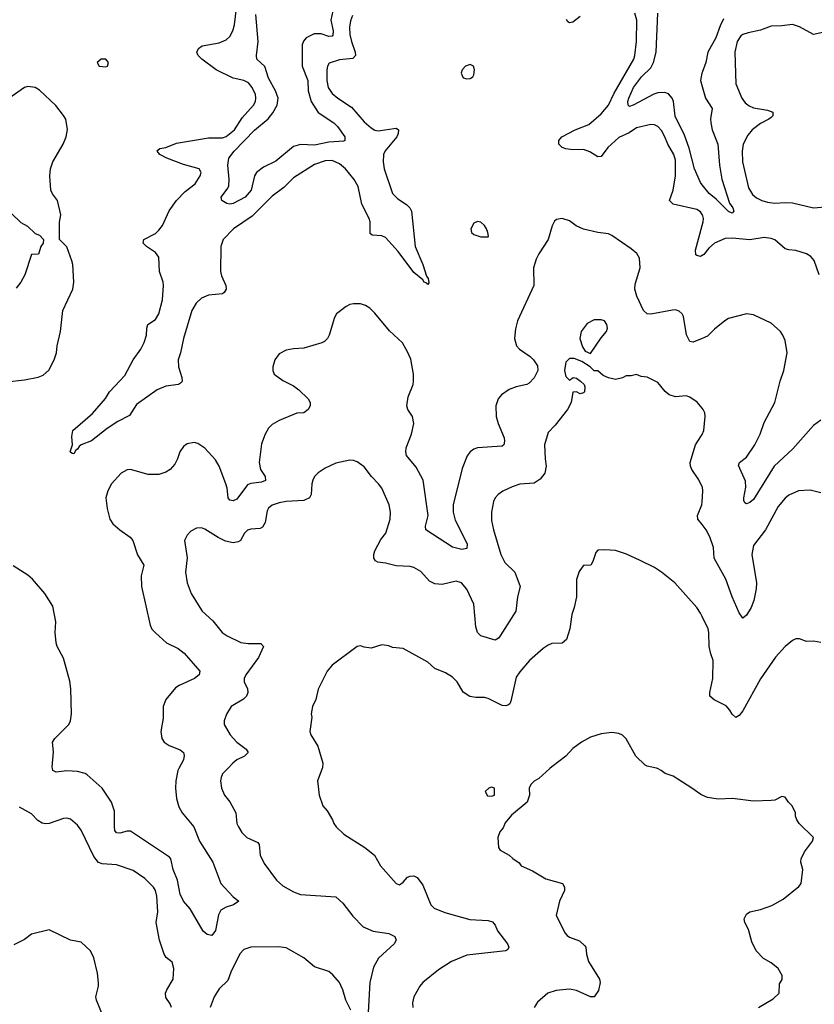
# Model space of a CAD drawing. Header units: inches. Extents: x 1843162 to 1959474, y 907081 to 1016326.
# Tile 317 of 656: x 1916143 to 1920634, y 928668 to 934233. Entities that reach past the tile are written whole.
import ezdxf

# ---------------------------------------------------------------- set-up
doc = ezdxf.new("R2010")
doc.units = ezdxf.units.IN
doc.header["$MEASUREMENT"] = 0
for name, color, linetype in [('B9912', 7, 'Continuous'), ('B9913', 7, 'Continuous'), ('B9922', 7, 'Continuous'), ('B9923', 7, 'Continuous')]:
    doc.layers.add(name, color=color, linetype=linetype)

msp = doc.modelspace()

# ---------------------------------------------------------------- linework, layer by layer
at = {"layer": 'B9912', "color": 5}
for points, elevation in [([(1917041.9, 930000), (1917036.5, 929990), (1917026.5, 929930), (1917023.8, 929890), (1917029, 929831), (1917043.1, 929783.1), (1917060.8, 929750), (1917128.2, 929670), (1917160.2, 929590), (1917234.7, 929470), (1917279.5, 929350), (1917350, 929275.5), (1917382, 929250), (1917351.3, 929230), (1917310, 929217.2), (1917280.9, 929199.1), (1917266.6, 929173.4), (1917250, 929084), (1917230, 929057.2), (1917202, 929062), (1917180.1, 929080.1), (1917106.8, 929206.8), (1917068.5, 929250), (1917050, 929289.4), (1917034.7, 929370), (1917010.6, 929430), (1916996.8, 929490), (1916990, 929499.8), (1916770, 929645.7), (1916750, 929646.4), (1916710, 929634), (1916690, 929636.3), (1916681.4, 929650), (1916678.3, 929670), (1916679.2, 929759.2), (1916663.1, 929810), (1916609.7, 929890), (1916525.2, 929965.2), (1916512.9, 929972.9), (1916470, 929983.7), (1916410, 929987.3), (1916350, 929978.9), (1916329.7, 929989.7), (1916328.4, 930000)], 620), ([(1917318.7, 930000), (1917290.4, 929970), (1917281.3, 929950), (1917278.4, 929930), (1917283.8, 929890), (1917301.6, 929850), (1917331.1, 929811.1), (1917365.2, 929750), (1917370.3, 929690.3), (1917379.5, 929670), (1917398.5, 929638.6), (1917427.7, 929610), (1917490, 929583), (1917495.8, 929570), (1917501.5, 929510), (1917524.2, 929464.2), (1917594.9, 929370), (1917630, 929337.8), (1917690, 929302.4), (1917730, 929289.1), (1917930, 929274.4), (1917970, 929239.3), (1918026.5, 929166.5), (1918085.3, 929105.3), (1918141.1, 929081.1), (1918230, 929068.4), (1918262.8, 929050), (1918271, 929030), (1918258.8, 929010), (1918171.9, 928928.1), (1918143.1, 928876.9), (1918122, 928790), (1918110.4, 928589.6)], 640), ([(1917853.4, 930000), (1917827.3, 929930), (1917835.5, 929850), (1917857.3, 929790), (1917881.1, 929761.1), (1917911, 929710), (1917918, 929690), (1917931.3, 929670), (1917976, 929630), (1918093.9, 929553.9), (1918147.7, 929510), (1918182, 929450), (1918271.3, 929350), (1918290, 929342), (1918310, 929357.3), (1918334.3, 929385.7), (1918350, 929392.7), (1918370, 929394.4), (1918390, 929384.4), (1918420.7, 929340.7), (1918466, 929230), (1918486.4, 929210), (1918546.5, 929186.5), (1918687.1, 929147.1), (1918790, 929140.3), (1918814.5, 929134.5), (1918830, 929114.8), (1918843.4, 929083.4), (1918900.4, 929010), (1918907.7, 928990), (1918902, 928978), (1918891.3, 928970), (1918670, 928945.6), (1918583.8, 928910), (1918510, 928863), (1918422, 928790), (1918405.5, 928770), (1918370.4, 928709.6), (1918363.7, 928676.3), (1918364.9, 928650)], 660), ([(1919139.9, 930000), (1919076.8, 929943.2), (1919050, 929928.7), (1919031.3, 929910), (1919022, 929890), (1919024.7, 929850), (1919011, 929810), (1918923.5, 929736.5), (1918887.5, 929692.5), (1918875.3, 929664.7), (1918856.9, 929643.1), (1918844.7, 929610), (1918850, 929554), (1918859.6, 929539.6), (1918910, 929511.3), (1918930, 929491.3), (1918966.4, 929466.4), (1918978, 929450), (1919042, 929422), (1919117.1, 929377.1), (1919211.3, 929350), (1919222.8, 929330), (1919222.8, 929310), (1919193.4, 929250), (1919174.8, 929170), (1919226, 929070), (1919236.7, 929056.7), (1919250, 929046.7), (1919306.5, 929026.5), (1919337.5, 928997.5), (1919342.4, 928990), (1919345.7, 928950), (1919358, 928910), (1919419.3, 928810), (1919423.1, 928790), (1919414.4, 928745.6), (1919390, 928709), (1919370, 928709.3), (1919290, 928745.6), (1919250, 928753.3), (1919174.6, 928745.4), (1919128.6, 928731.4), (1919070, 928679), (1919050, 928648.7)], 680), ([(1920000, 929849.4), (1919992.5, 929852.5), (1919942, 929890), (1919836.6, 929956.6), (1919792, 929972), (1919768.7, 929990), (1919747.7, 930000)], 680), ([(1917001.7, 928650), (1916994, 928670), (1916970, 928706), (1916967.8, 928730), (1916974.2, 928750), (1917009.8, 928810), (1917014.5, 928870), (1917004.9, 928904.9), (1916972, 928932), (1916958.9, 928950), (1916934.3, 929030), (1916913.7, 929130), (1916923.5, 929190), (1916918.8, 929278.8), (1916911.1, 929310), (1916898.7, 929330), (1916850, 929378.4), (1916784.4, 929424.4), (1916690, 929455), (1916610, 929460.7), (1916589.3, 929469.3), (1916563.2, 929503.2), (1916491.6, 929651.6), (1916470, 929680.7), (1916430, 929714), (1916410, 929719.6), (1916390, 929716.9), (1916310, 929689.8), (1916290, 929686.8), (1916270, 929690.8), (1916246.7, 929706.7), (1916210, 929743.5), (1916142.6, 929782.6)], 640), ([(1916626.6, 928570), (1916577.6, 928690), (1916574.5, 928710), (1916589.5, 928770), (1916589.5, 928789.5), (1916582.7, 928842.7), (1916562.7, 928930), (1916544, 928970), (1916490, 929018), (1916430, 929029.3), (1916310, 929089), (1916210, 929064), (1916170, 929034), (1916110, 929004)], 660), ([(1918015, 928635), (1917987.4, 928690), (1917969.9, 928750), (1917951.4, 928790), (1917913.5, 928833.5), (1917890, 928853.3), (1917810, 928879.1), (1917750, 928931), (1917650, 928986.5), (1917606.8, 928993.2), (1917450, 928989.7), (1917410, 928976.9), (1917387.5, 928952.5), (1917337.2, 928850), (1917318.7, 928801.3), (1917270, 928755.5), (1917242.3, 928710), (1917220.1, 928650)], 640)]:
    msp.add_lwpolyline(points, dxfattribs=dict(at, elevation=elevation))
at = {"layer": 'B9912', "color": 5, "elevation": 680}
msp.add_lwpolyline([(1918810, 929895.3), (1918794, 929890), (1918774, 929870), (1918786.4, 929846.4), (1918810, 929844.7), (1918826, 929850), (1918826, 929890)], close=True, dxfattribs=at)
at = {"layer": 'B9913', "color": 5}
for points, elevation in [([(1918023.6, 934256.4), (1918012.9, 934227.1), (1918007.7, 934190), (1918009.6, 934150), (1918018.1, 934110), (1918039.8, 934050), (1918041.2, 934030), (1918025.7, 934014.3), (1917950, 934005.7), (1917892, 933988), (1917882.2, 933970), (1917878.5, 933950), (1917879.5, 933890), (1917887.3, 933850), (1917910, 933816.5), (1917941.3, 933790), (1918018.3, 933738.3), (1918090, 933655), (1918130, 933621.8), (1918150, 933608.8), (1918170, 933604.2), (1918270, 933619.7), (1918284, 933610), (1918282.7, 933590), (1918273.9, 933570), (1918208.9, 933491.1), (1918199.5, 933470), (1918196.8, 933430), (1918203.4, 933390), (1918249.7, 933249.7), (1918279.5, 933219.5), (1918330, 933188.7), (1918348.7, 933170), (1918357.4, 933150), (1918378.4, 932950), (1918421.3, 932850), (1918443.1, 932783.1), (1918451.8, 932770), (1918454.9, 932745.1), (1918450, 932735.3), (1918444.5, 932744.5), (1918430, 932749.6), (1918422, 932762), (1918370, 932803.6), (1918281.9, 932921.9), (1918210, 933001.4), (1918190, 933010.6), (1918134.8, 933014.7), (1918124.6, 933024.6), (1918124.9, 933090), (1918119.1, 933110), (1918077.5, 933190), (1918055.7, 933290), (1918034, 933330), (1917985.5, 933390), (1917950, 933418.4), (1917910, 933436.3), (1917870, 933434.5), (1917810, 933414.6), (1917690, 933338.5), (1917636, 933284.1), (1917570, 933234.4), (1917458, 933122), (1917351.4, 933050), (1917293.8, 932990), (1917279.3, 932950), (1917279, 932810), (1917284.2, 932784.2), (1917308, 932730), (1917310.2, 932710), (1917299.5, 932690), (1917290, 932683.5), (1917210, 932676.4), (1917170, 932659.2), (1917141.4, 932630), (1917116.2, 932590), (1917068.4, 932430), (1917053, 932350), (1917039.6, 932310), (1917041.2, 932270), (1917059.5, 932210), (1917062, 932190), (1917057.3, 932182.7), (1917041, 932170), (1916970, 932162), (1916919.7, 932140.4), (1916803.1, 932056.9), (1916763.7, 931996.3), (1916698.3, 931961.7), (1916638, 931922), (1916550, 931853.1), (1916490.2, 931829.8), (1916478.8, 931821.2), (1916470, 931804.5), (1916460.7, 931799.3), (1916450, 931779), (1916440.2, 931780.2), (1916429.4, 931789.4), (1916442.7, 931830), (1916437.2, 931877.2), (1916443.5, 931910), (1916553.9, 932006.1), (1916627.5, 932092.5), (1916651.3, 932130), (1916738.2, 932221.8), (1916784.2, 932310), (1916827.9, 932370), (1916847.4, 932407.4), (1916860.2, 932450), (1916862.2, 932490), (1916868.2, 932510), (1916910, 932538.6), (1916930, 932570.4), (1916950.5, 932650), (1916955.9, 932730), (1916954.1, 932750), (1916933.3, 932810), (1916930.5, 932890), (1916910, 932917.3), (1916860.4, 932950), (1916841.7, 932970), (1916845.6, 932990), (1916910, 933025), (1916930, 933043), (1916950, 933070.2), (1916987.8, 933152.2), (1917029.2, 933210.8), (1917078.9, 933261.1), (1917134.4, 933305.6), (1917163.1, 933350), (1917168.5, 933370), (1917158.4, 933390), (1917070, 933413.6), (1916974.5, 933450), (1916934.5, 933470), (1916920.9, 933490), (1916923.9, 933496.1), (1916934.8, 933505.2), (1916970, 933510.3), (1917030, 933535.8), (1917210, 933565.8), (1917290, 933565.7), (1917310, 933572.6), (1917357.6, 933610), (1917401.2, 933678.8), (1917464.2, 933750), (1917475.2, 933770), (1917478.7, 933790), (1917475.6, 933810), (1917457.3, 933850), (1917436, 933876), (1917410, 933889.1), (1917350, 933902.1), (1917253.3, 933950), (1917172, 934010), (1917152.6, 934030), (1917144.7, 934050), (1917154, 934070), (1917174.6, 934085.4), (1917270, 934101.8), (1917310, 934119.6), (1917330, 934138), (1917348.8, 934170), (1917357.1, 934202.9), (1917372.2, 934330)], 580), ([(1917918.8, 934310), (1917901.9, 934230), (1917915, 934170), (1917913.9, 934146.1), (1917910, 934140.4), (1917890, 934138.7), (1917847.8, 934152.2), (1917807, 934153), (1917762.3, 934130), (1917747.7, 934112.3), (1917740.6, 934090), (1917740.1, 933970), (1917771.7, 933890), (1917774.2, 933830), (1917790.8, 933770.8), (1917830, 933708), (1917918.7, 933650), (1917938.9, 933630), (1917980.5, 933570), (1917981, 933550), (1917974.6, 933545.4), (1917890, 933541.5), (1917810, 933524.2), (1917730, 933527.5), (1917690, 933515.4), (1917590, 933432.8), (1917520.8, 933399.2), (1917481.1, 933370), (1917470.2, 933350), (1917452.3, 933270), (1917417.1, 933230), (1917350, 933193.2), (1917330, 933189.2), (1917313.6, 933193.6), (1917286, 933210), (1917281.2, 933230), (1917320.1, 933279.9), (1917325.9, 933294.1), (1917327.4, 933330), (1917320.5, 933410), (1917324.4, 933450), (1917355.3, 933490), (1917470, 933609.3), (1917547.7, 933672.3), (1917574.4, 933705.6), (1917598.7, 933750), (1917603.2, 933790), (1917589.9, 933830), (1917550, 933902.7), (1917527.8, 933967.8), (1917483.9, 934010), (1917480.7, 934030), (1917491.6, 934110), (1917478.6, 934261.4)], 560), ([(1920000, 933131.5), (1919990, 933146.2), (1919970, 933159.9), (1919837, 933190), (1919816.4, 933210), (1919836.2, 933270), (1919850.5, 933350), (1919850, 933439), (1919840.7, 933470), (1919806.6, 933530), (1919790, 933571.1), (1919770, 933606.9), (1919749.9, 933629.9), (1919730, 933638.9), (1919710, 933640.2), (1919630, 933621.9), (1919587.4, 933592.6), (1919530, 933567.5), (1919467.8, 933510), (1919430, 933460.4), (1919410, 933458.2), (1919366.3, 933486.3), (1919330, 933499.6), (1919270, 933497), (1919230, 933502.9), (1919209.6, 933510), (1919189.6, 933530), (1919189.6, 933550), (1919206.3, 933570), (1919283, 933610), (1919360.4, 933639.6), (1919430, 933700.9), (1919471.5, 933750), (1919503.3, 933816.7), (1919613.4, 934010), (1919620.6, 934030), (1919629.1, 934110), (1919631.9, 934230), (1919620.3, 934270)], 580), ([(1919310, 934251.8), (1919270, 934219.4), (1919250, 934215.1), (1919241.2, 934221.2), (1919233.8, 934233.8)], 580), ([(1920000, 933299.5), (1919990, 933312), (1919956.3, 933390), (1919925.9, 933505.9), (1919899.5, 933579.5), (1919847, 933687), (1919838.3, 933770), (1919829.9, 933789.9), (1919810, 933813.5), (1919790, 933822.2), (1919750, 933820.2), (1919727.6, 933812.4), (1919610, 933749.8), (1919590, 933742.6), (1919581.3, 933750), (1919579.8, 933770), (1919585, 933790), (1919611.6, 933850), (1919657.3, 933910), (1919710, 933960.2), (1919725.1, 933990), (1919740.4, 934050), (1919750.5, 934270)], 560), ([(1920000, 933935.1), (1919998, 933930), (1919990.2, 933890), (1920000, 933855.6)], 560), ([(1916070, 932185.2), (1916170, 932196.5), (1916248.1, 932211.9), (1916276.9, 932223.1), (1916308.9, 932251.1), (1916338.7, 932310), (1916352.1, 932350), (1916356, 932390), (1916374.2, 932470), (1916386.9, 932590), (1916442.9, 932710), (1916449.6, 932750), (1916444.2, 932850), (1916438.7, 932870), (1916410, 932948.7), (1916368.7, 932990), (1916369.1, 933089.1), (1916376, 933130), (1916356.2, 933210), (1916328.3, 933248.3), (1916319.7, 933270), (1916314.2, 933350), (1916317.2, 933390), (1916329.8, 933430), (1916388.8, 933530), (1916406, 933570), (1916412.7, 933612.7), (1916403.5, 933670), (1916391.7, 933691.7), (1916347.9, 933747.9), (1916255.2, 933835.2), (1916230, 933848.7), (1916190, 933855.3), (1916170, 933849.8), (1916010, 933739.3)], 620), ([(1916097.1, 933137.1), (1916150, 933086), (1916186.7, 933066.7), (1916230, 933024.7), (1916255.3, 933015.3), (1916278, 932990), (1916276, 932970), (1916262, 932950), (1916250, 932908), (1916210, 932906), (1916172.4, 932790), (1916150.3, 932749.7), (1916124.2, 932715.8)], 620), ([(1920000, 932430.8), (1919950, 932409.8), (1919930, 932413.5), (1919911.4, 932451.4), (1919894.5, 932554.5), (1919886.9, 932570), (1919870, 932585.7), (1919850, 932592.9), (1919831.8, 932591.8), (1919710, 932567.5), (1919689.7, 932570), (1919668.3, 932588.3), (1919630.5, 932670), (1919619, 932710), (1919622.2, 932737.8), (1919650.7, 932830.7), (1919645.3, 932885.3), (1919630.7, 932910.7), (1919598.4, 932938.4), (1919490, 933013.5), (1919470, 933021.7), (1919410, 933029.7), (1919330, 933049.7), (1919288, 933067.9), (1919250, 933095.6), (1919210, 933109.3), (1919177.3, 933102.7), (1919165.5, 933094.5), (1919152.7, 933067.3), (1919130.3, 932990), (1919077, 932910), (1919061.2, 932878.8), (1919047.2, 932830), (1919048.4, 932730), (1918956.5, 932530), (1918945.5, 932485.5), (1918940.3, 932430), (1918950.3, 932390.3), (1918968.4, 932370), (1919028.2, 932328.2), (1919046.5, 932310), (1919070, 932276.3), (1919072.3, 932250), (1919050, 932208.3), (1919021.7, 932178.3), (1919009.4, 932170.6), (1918950, 932158.2), (1918910, 932142.7), (1918866.7, 932113.3), (1918846.7, 932090), (1918834.7, 932050), (1918836.5, 931990), (1918846.8, 931950), (1918881, 931870), (1918883.9, 931850), (1918880.3, 931830), (1918870, 931822.2), (1918730, 931812.2), (1918710, 931804.5), (1918690, 931789.7), (1918673, 931767), (1918644.1, 931695.9), (1918593.5, 931490), (1918592.8, 931450), (1918604, 931404), (1918671.6, 931270), (1918670, 931244), (1918641.4, 931238.6), (1918590, 931251.3), (1918439.5, 931350), (1918437.4, 931370), (1918452.7, 931430), (1918423.2, 931630), (1918383.1, 931703.1), (1918330, 931769.7), (1918325.5, 931790), (1918326.8, 931813.2), (1918358.4, 931890), (1918371.5, 931950), (1918363.7, 931990), (1918336.5, 932030), (1918330.9, 932050), (1918338.3, 932101.7), (1918367.6, 932170), (1918369.8, 932190), (1918369.8, 932230), (1918353.2, 932313.2), (1918335.7, 932355.7), (1918305.8, 932405.8), (1918233.6, 932473.6), (1918150, 932574.5), (1918122, 932602), (1918097.5, 932617.5), (1918070, 932626), (1918030, 932627.6), (1918010, 932622.9), (1917987.8, 932612.2), (1917933.4, 932570), (1917921.6, 932550), (1917893.1, 932450), (1917882.6, 932430), (1917865.6, 932414.4), (1917850, 932405.7), (1917750, 932375.8), (1917690, 932373), (1917650, 932365.1), (1917610, 932343.7), (1917584.9, 932310), (1917573, 932270), (1917573, 932250), (1917581.6, 932230), (1917630, 932192.7), (1917690, 932163.1), (1917720.2, 932140.2), (1917772.7, 932090), (1917784.4, 932070), (1917784.9, 932050), (1917774, 932030), (1917750, 932011.3), (1917710, 932009.7), (1917610, 931966.6), (1917570, 931944.2), (1917550, 931924.5), (1917530, 931889.5), (1917510, 931836), (1917495.9, 931730), (1917504.8, 931690), (1917530.2, 931650), (1917532.2, 931627.8), (1917510, 931619.4), (1917450, 931611.2), (1917430, 931602.9), (1917370, 931522.6), (1917350, 931514), (1917330, 931516.9), (1917322, 931530), (1917316, 931584), (1917308, 931610), (1917270, 931709.6), (1917250, 931744.2), (1917190, 931811.5), (1917150, 931838), (1917130, 931843), (1917090, 931836.2), (1917070, 931819.5), (1917049.2, 931790.8), (1917035.6, 931750), (1917019.8, 931720.2), (1916993.7, 931690), (1916970, 931675.6), (1916930, 931662.8), (1916870, 931662.6), (1916770, 931690.9), (1916750, 931688.4), (1916716.4, 931670), (1916661.7, 931610), (1916640.9, 931570), (1916630.3, 931530), (1916637.3, 931470), (1916652.7, 931410), (1916670, 931383.7), (1916708.5, 931348.5), (1916767, 931307.1), (1916781.8, 931290), (1916808.5, 931208.5), (1916845.2, 931150), (1916829.4, 931090), (1916831.6, 931030), (1916880.2, 930810), (1916890, 930788.5), (1916910, 930766.7), (1916972.2, 930710), (1917038.1, 930678.1), (1917073.2, 930653.2), (1917161.3, 930550), (1917157, 930530), (1917130.3, 930510), (1917044.4, 930470), (1917023.8, 930456.2), (1916969.4, 930390.6), (1916953.4, 930350), (1916954.4, 930285.6), (1916940.9, 930210), (1916946.5, 930170), (1916960.3, 930150), (1916988, 930130), (1917050, 930105.3), (1917068.4, 930090), (1917073.3, 930073.3), (1917068.7, 930050), (1917041.9, 930000)], 620), ([(1920000, 932900), (1919990, 932894.6), (1919970, 932899.1), (1919964.5, 932904.5), (1919963.4, 932930), (1920000, 933070.2)], 580), ([(1920000, 932037.3), (1919971.7, 932071.7), (1919930, 932099.3), (1919910, 932106), (1919850, 932100.7), (1919813, 932113), (1919791.3, 932131.3), (1919750, 932181.2), (1919690, 932213.2), (1919655.3, 932215.3), (1919630, 932228), (1919599.8, 932220.2), (1919570, 932219), (1919550, 932209), (1919510, 932199), (1919471.3, 932208.7), (1919441.5, 932221.5), (1919410, 932248.7), (1919390, 932248.7), (1919368, 932270), (1919320.2, 932300.2), (1919277.2, 932317.2), (1919250, 932316.9), (1919230, 932296.9), (1919222.6, 932250), (1919230, 932216.3), (1919250, 932194.8), (1919270.5, 932210.5), (1919290, 932206), (1919312, 932190), (1919334, 932170), (1919338, 932158), (1919336, 932130), (1919330, 932124), (1919310, 932119), (1919290, 932129), (1919270, 932128), (1919259.5, 932070), (1919239.3, 932030), (1919170, 931941.2), (1919130, 931899), (1919108.7, 931830), (1919112.6, 931750), (1919119.2, 931710), (1919112, 931670), (1919084.6, 931635.4), (1919050, 931613.7), (1918970, 931607.2), (1918926.7, 931593.3), (1918873, 931567), (1918848, 931550), (1918830.3, 931529.7), (1918821.3, 931510), (1918808.8, 931450), (1918810, 931402), (1918820.2, 931350), (1918862.6, 931210), (1918885.6, 931165.6), (1918940.9, 931110), (1918971.7, 931030), (1918956.9, 930970), (1918946.4, 930890), (1918859.6, 930750), (1918850, 930736.9), (1918830, 930725.1), (1918750, 930749.6), (1918730, 930769.4), (1918722, 930802), (1918709.7, 930930), (1918670, 931014.5), (1918639.5, 931050), (1918610, 931058.9), (1918530, 931040.4), (1918490, 931044.2), (1918459.3, 931059.3), (1918410, 931113), (1918370, 931136.9), (1918350, 931141.7), (1918270, 931145.7), (1918210, 931161.1), (1918167, 931167), (1918153.5, 931173.5), (1918144.4, 931190), (1918144.5, 931210), (1918150.9, 931230), (1918184.4, 931295.6), (1918213.3, 931330), (1918236.3, 931410), (1918238.7, 931450), (1918231.5, 931490), (1918190, 931585.2), (1918172, 931610), (1918132, 931650), (1918090, 931705.2), (1918050, 931733.2), (1918030, 931741.2), (1918010, 931744), (1917930, 931726.6), (1917870, 931698), (1917830, 931672.3), (1917808.9, 931651.1), (1917799.5, 931630), (1917794, 931610), (1917790.3, 931550), (1917780.3, 931530), (1917750, 931515), (1917650, 931509.8), (1917610, 931502.8), (1917571, 931489), (1917550, 931471.3), (1917542.6, 931457.4), (1917530.1, 931389.9), (1917515.8, 931364.2), (1917502.9, 931357.1), (1917450, 931353.8), (1917430, 931346.9), (1917413.1, 931330), (1917391.7, 931290), (1917378.5, 931281.5), (1917350, 931276.5), (1917305.9, 931285.9), (1917265.4, 931305.4), (1917190, 931353.6), (1917170, 931360.7), (1917141.7, 931358.3), (1917110, 931340.9), (1917090, 931319.3), (1917074.9, 931290), (1917090.3, 931190.3), (1917081.3, 931110), (1917090.5, 931050), (1917113, 930990), (1917160.5, 930910), (1917175.5, 930890), (1917235.1, 930835.1), (1917288.2, 930770), (1917316.3, 930750), (1917393.1, 930713.1), (1917433.8, 930706.2), (1917506.3, 930706.3), (1917520.3, 930690), (1917493.1, 930626.9), (1917421.7, 930530), (1917411.8, 930510), (1917411.8, 930490), (1917430.2, 930450), (1917432.6, 930430), (1917424.9, 930410), (1917407.7, 930392.3), (1917339.1, 930350), (1917312.3, 930307.7), (1917299.3, 930270), (1917299.3, 930250), (1917332.7, 930190), (1917370.3, 930150), (1917422.4, 930110), (1917434.9, 930090), (1917413, 930070), (1917370.2, 930049.8), (1917347, 930030), (1917318.7, 930000)], 640), ([(1920000, 931594), (1919978, 931638), (1919942.4, 931690), (1919933.6, 931710), (1919931.6, 931730), (1919962.9, 931830), (1919997.2, 931882.8), (1920000, 931888.9)], 640), ([(1920000, 931379.6), (1919975.8, 931410), (1919973.7, 931430), (1919998.9, 931490), (1920000, 931505.5)], 640), ([(1920000, 930858.6), (1919990, 930879), (1919969.4, 930910), (1919846, 931050), (1919770, 931109.4), (1919730, 931136), (1919650, 931176), (1919571.7, 931211.7), (1919510, 931232.7), (1919450, 931237.2), (1919410, 931234), (1919398.8, 931221.2), (1919382.8, 931170), (1919371, 931150), (1919330, 931148.7), (1919321.4, 931138.6), (1919305.8, 931114.2), (1919290.5, 931069.5), (1919290.4, 930970), (1919277.1, 930910), (1919263, 930870), (1919252.4, 930790), (1919233.4, 930730), (1919210, 930709.7), (1919150, 930707.3), (1919130, 930697.6), (1919101.1, 930678.9), (1919023.8, 930610), (1918970, 930547), (1918950, 930516), (1918919.3, 930380.7), (1918913.2, 930366.8), (1918902, 930358), (1918890, 930354), (1918870, 930356.4), (1918790, 930396.2), (1918770, 930402), (1918722, 930402), (1918687.8, 930407.8), (1918650, 930432.7), (1918615.6, 930490), (1918590, 930516.2), (1918550, 930542), (1918490, 930566), (1918450, 930601.2), (1918310, 930678), (1918250, 930684), (1918230, 930693.2), (1918190, 930699), (1918130, 930681.2), (1918090, 930686), (1918070, 930693.2), (1918050.7, 930689.3), (1917910, 930585.2), (1917880.7, 930550), (1917830, 930448), (1917817.3, 930390), (1917798.8, 930350), (1917790.8, 930310), (1917794, 930290), (1917783, 930210), (1917788.2, 930190), (1917827.5, 930127.5), (1917857.1, 930030), (1917855.2, 930004.8), (1917853.4, 930000)], 660), ([(1916328.4, 930000), (1916327.4, 930007.4), (1916334.3, 930094.3), (1916329.6, 930150), (1916342, 930170), (1916420.5, 930250), (1916431, 930270), (1916435.9, 930310), (1916431.6, 930450), (1916426, 930494), (1916390, 930623.7), (1916354.5, 930690), (1916349.8, 930709.8), (1916344.5, 930770), (1916347.8, 930830), (1916330, 930918), (1916286, 930990), (1916215.6, 931070), (1916190, 931092.9), (1916105.8, 931145.8)], 620), ([(1919747.7, 930000), (1919742.5, 930002.5), (1919690, 930012.7), (1919678.9, 930018.9), (1919625.2, 930070), (1919570, 930168.7), (1919550, 930188), (1919530, 930198), (1919490, 930204), (1919430, 930196), (1919370, 930177.2), (1919318, 930150), (1919270, 930114), (1919230, 930069.2), (1919151, 930010), (1919139.9, 930000)], 680)]:
    msp.add_lwpolyline(points, dxfattribs=dict(at, elevation=elevation))
for points, elevation in [([(1916604.7, 934010), (1916580.7, 933990), (1916592, 933970), (1916630, 933965.5), (1916639, 933970), (1916645.2, 933990), (1916630, 934009)], 620), ([(1918690, 933979), (1918662, 933970), (1918644.7, 933950), (1918638, 933930), (1918650, 933904.7), (1918670, 933898.8), (1918690, 933900.7), (1918704, 933910), (1918710, 933922), (1918713.2, 933950), (1918708, 933970)], 620), ([(1918730, 933092), (1918710, 933082.7), (1918693, 933050), (1918697.3, 933030), (1918710, 933019.1), (1918750, 933004.9), (1918790, 933004.7), (1918793.2, 933010), (1918789.2, 933030), (1918780.9, 933050), (1918769.3, 933070), (1918750, 933089.3)], 620), ([(1919430, 932536), (1919390, 932536), (1919350, 932516), (1919316.3, 932470), (1919308.2, 932430), (1919323.4, 932383.4), (1919338.8, 932358.8), (1919370, 932346), (1919430, 932434.8), (1919459.3, 932470), (1919465.2, 932490), (1919461.2, 932510), (1919448, 932530)], 640)]:
    msp.add_lwpolyline(points, close=True, dxfattribs=dict(at, elevation=elevation))
at = {"layer": 'B9922', "color": 5, "elevation": 680}
msp.add_lwpolyline([(1920319, 928650), (1920401.5, 928698.5), (1920435.3, 928730), (1920436.4, 928783.6), (1920452.5, 928807.5), (1920452.3, 928830), (1920429.3, 928870), (1920390, 928902.7), (1920346.9, 928926.9), (1920305.6, 928970), (1920280.3, 929020.3), (1920263, 929090), (1920241.6, 929130), (1920237.6, 929150), (1920250, 929176.3), (1920270, 929190.5), (1920330, 929203.1), (1920394.7, 929225.3), (1920457.5, 929262.5), (1920546.3, 929333.7), (1920559, 929350), (1920569, 929430), (1920557.2, 929470), (1920559, 929490), (1920579.3, 929530), (1920624, 929590), (1920628.7, 929610), (1920549, 929690), (1920535.3, 929710), (1920528, 929730), (1920528, 929750), (1920508.9, 929788.9), (1920488, 929810), (1920470, 929838), (1920450, 929842), (1920410, 929822), (1920390, 929819), (1920290, 929816), (1920171.7, 929831.7), (1920090, 929826.6), (1920030, 929837.2), (1920000, 929849.4)], dxfattribs=at)
at = {"layer": 'B9923', "color": 5}
for points, elevation in [([(1920121.6, 934238.4), (1920101.1, 934198.8), (1920076.9, 934130), (1920031.7, 934050), (1920021.7, 933990), (1920000, 933935.1)], 560), ([(1920690, 934161.5), (1920630, 934149.2), (1920550, 934193), (1920510, 934205), (1920450, 934197.2), (1920390, 934195.9), (1920330, 934174.5), (1920260.7, 934159.3), (1920230.8, 934149.2), (1920219.3, 934140.7), (1920197.2, 934110), (1920184.1, 934050), (1920190.3, 933870), (1920225.2, 933790), (1920243.6, 933763.6), (1920265.1, 933745.1), (1920290, 933735.5), (1920370, 933721), (1920399.5, 933710), (1920399.5, 933690), (1920390, 933680.5), (1920377.6, 933670), (1920330, 933647), (1920283.6, 933610), (1920259, 933581), (1920232.3, 933530), (1920225.8, 933490), (1920227.7, 933430), (1920262.7, 933282.6), (1920285.4, 933245.4), (1920306.4, 933226.4), (1920337.1, 933210), (1920370, 933200.9), (1920410, 933196), (1920470, 933199.8), (1920510, 933197.3), (1920630, 933168.6), (1920695.3, 933175.3)], 580), ([(1920000, 933855.6), (1920018.7, 933790), (1920057.4, 933730), (1920047.5, 933672.5), (1920048.3, 933650), (1920056.4, 933610), (1920088.1, 933530), (1920098.4, 933410), (1920112.3, 933332.3), (1920155.5, 933195.5), (1920173, 933170), (1920179.3, 933150), (1920170, 933139.5), (1920148.8, 933148.8), (1920078.7, 933218.7), (1920039.7, 933250), (1920000, 933299.5)], 560), ([(1920000, 933070.2), (1920005.2, 933090), (1920008.6, 933110), (1920004.6, 933124.6), (1920000, 933131.5)], 580), ([(1920661.3, 932790), (1920632.4, 932872.4), (1920614.4, 932894.4), (1920589.9, 932909.9), (1920530, 932928.7), (1920490, 932931.1), (1920470, 932937), (1920410, 932988.2), (1920390, 932996.5), (1920350, 933001.6), (1920270, 932987.7), (1920170, 932997.9), (1920130, 932995.3), (1920070, 932969.9), (1920038, 932942), (1920010, 932905.5), (1920000, 932900)], 580), ([(1920670, 931969.8), (1920630, 931939.3), (1920513.2, 931806.8), (1920407.5, 931710), (1920290, 931520.4), (1920270, 931503.5), (1920250, 931497), (1920242.3, 931502.3), (1920235.3, 931515.3), (1920235.1, 931530), (1920246.8, 931590), (1920245.1, 931625.1), (1920206.5, 931713.5), (1920211.5, 931730), (1920250, 931759.6), (1920298, 931830), (1920327.5, 931890), (1920350, 931955.8), (1920410.8, 932070), (1920441.4, 932190), (1920461.8, 932250), (1920481.4, 932350), (1920470, 932419), (1920456.9, 932450), (1920442.4, 932470), (1920390, 932517.4), (1920290, 932564), (1920250, 932571.1), (1920150, 932543.1), (1920128.7, 932531.3), (1920070, 932484.5), (1920030, 932443.5), (1920000, 932430.8)], 620), ([(1920000, 931888.9), (1920009.4, 931910), (1920017.2, 931990), (1920016, 932010), (1920006, 932030), (1920000, 932037.3)], 640), ([(1920000, 931505.5), (1920004.5, 931570), (1920002, 931590), (1920000, 931594)], 640), ([(1920670, 931559.3), (1920610, 931574), (1920544.7, 931570), (1920490, 931545.6), (1920470, 931527.6), (1920430, 931481.6), (1920358.7, 931350), (1920290, 931260.9), (1920281.6, 931210), (1920306.8, 931050), (1920304.7, 931015.3), (1920292.3, 930950), (1920276.5, 930910), (1920250, 930867), (1920230, 930849.4), (1920210, 930879.5), (1920169.1, 930970), (1920134.3, 931070), (1920068.9, 931190), (1920063.8, 931250), (1920043.1, 931310), (1920023.5, 931350), (1920000, 931379.6)], 640), ([(1920670, 930712.7), (1920630, 930719.3), (1920590, 930719), (1920550, 930733.2), (1920530, 930732.7), (1920510, 930724), (1920470, 930689.3), (1920415.5, 930630), (1920330, 930506.6), (1920230, 930326.6), (1920210, 930299.3), (1920190, 930289.5), (1920170, 930306.6), (1920156.9, 930330), (1920135.2, 930355.2), (1920067.7, 930387.7), (1920043.6, 930410), (1920043, 930430), (1920060.5, 930510), (1920062.9, 930610), (1920048.3, 930648.3), (1920039.1, 930690), (1920038, 930770), (1920033.6, 930790), (1920000, 930858.6)], 660)]:
    msp.add_lwpolyline(points, dxfattribs=dict(at, elevation=elevation))

doc.saveas('drawing.dxf')
